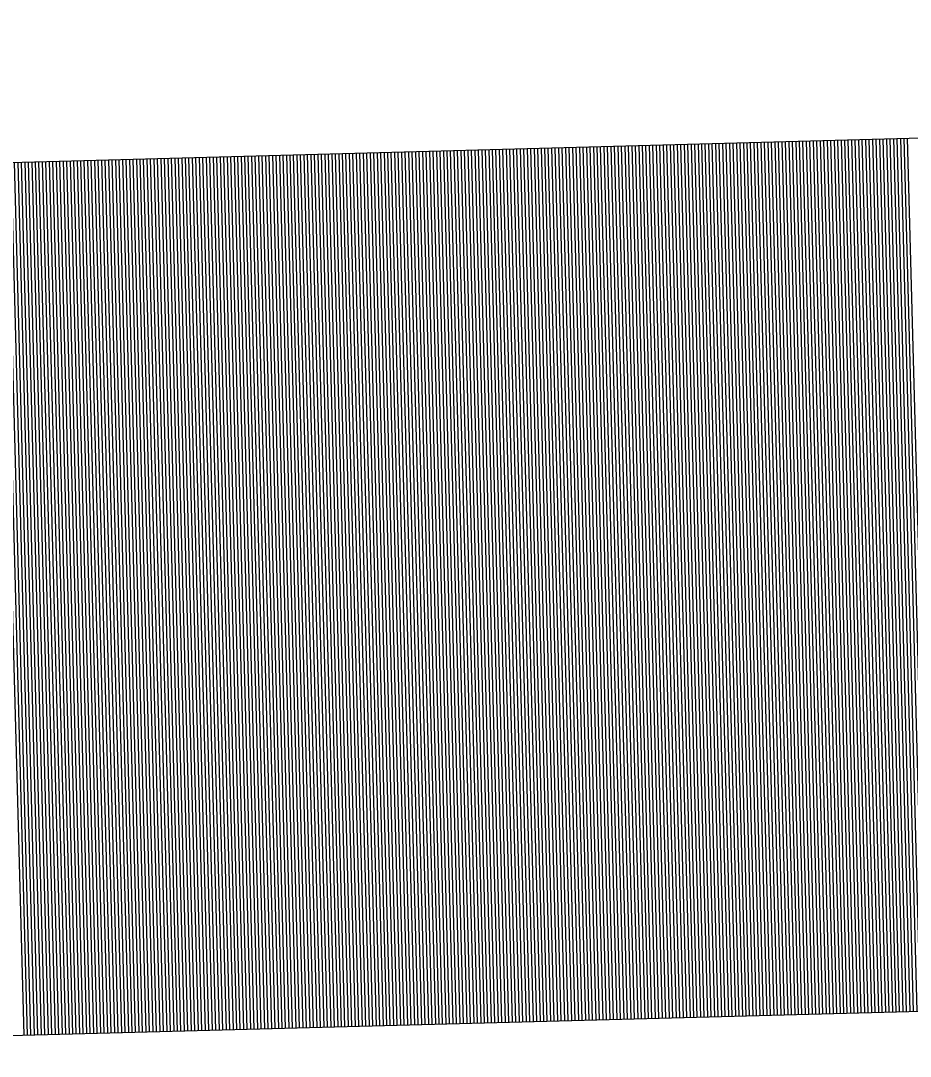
# Model space of a CAD drawing. Extents: x 1929624 to 1936506, y 596315 to 605721.
# Drawn here: x 1930957.333 to 1930959.882, y 596987.574 to 596990.54 of the extents above; entities that cross this region are included whole.
import ezdxf

# ---------------------------------------------------------------- set-up
doc = ezdxf.new("R2010")
doc.units = 0
doc.layers.add('Default', color=7, linetype='Continuous')

msp = doc.modelspace()

# ---------------------------------------------------------------- linework, layer by layer
at = {"layer": 'Default'}
for p, q in [((1930955.0308, 596990.0731), (1930972.4096, 596990.5396)), ((1930959.2039, 596990.1852), (1930959.271, 596987.6861)), ((1930959.2139, 596990.1854), (1930959.281, 596987.6863)), ((1930959.2239, 596990.1857), (1930959.291, 596987.6866)), ((1930959.2339, 596990.186), (1930959.301, 596987.6869)), ((1930959.2439, 596990.1862), (1930959.311, 596987.6871)), ((1930959.2539, 596990.1865), (1930959.321, 596987.6874)), ((1930959.2639, 596990.1868), (1930959.331, 596987.6877)), ((1930959.2739, 596990.187), (1930959.341, 596987.6879)), ((1930959.2839, 596990.1873), (1930959.351, 596987.6882)), ((1930959.2939, 596990.1876), (1930959.361, 596987.6885)), ((1930959.3039, 596990.1878), (1930959.371, 596987.6887)), ((1930959.3139, 596990.1881), (1930959.381, 596987.689)), ((1930959.3239, 596990.1884), (1930959.391, 596987.6893)), ((1930959.3339, 596990.1886), (1930959.401, 596987.6895)), ((1930959.3439, 596990.1889), (1930959.411, 596987.6898)), ((1930959.3539, 596990.1892), (1930959.4209, 596987.6901)), ((1930959.3639, 596990.1894), (1930959.4309, 596987.6903)), ((1930959.3739, 596990.1897), (1930959.4409, 596987.6906)), ((1930959.3839, 596990.19), (1930959.4509, 596987.6909)), ((1930959.3938, 596990.1902), (1930959.4609, 596987.6911)), ((1930959.4038, 596990.1905), (1930959.4709, 596987.6914)), ((1930959.4138, 596990.1908), (1930959.4809, 596987.6917)), ((1930959.4238, 596990.1911), (1930959.4909, 596987.692)), ((1930959.4338, 596990.1913), (1930959.5009, 596987.6922)), ((1930959.4438, 596990.1916), (1930959.5109, 596987.6925)), ((1930959.4538, 596990.1919), (1930959.5209, 596987.6928)), ((1930959.4638, 596990.1921), (1930959.5309, 596987.693)), ((1930959.4738, 596990.1924), (1930959.5409, 596987.6933)), ((1930959.4838, 596990.1927), (1930959.5509, 596987.6936)), ((1930959.4938, 596990.1929), (1930959.5609, 596987.6938)), ((1930959.5038, 596990.1932), (1930959.5709, 596987.6941)), ((1930959.5138, 596990.1935), (1930959.5809, 596987.6944)), ((1930959.5238, 596990.1937), (1930959.5909, 596987.6946)), ((1930959.5338, 596990.194), (1930959.6009, 596987.6949)), ((1930959.5438, 596990.1943), (1930959.6109, 596987.6952)), ((1930959.5538, 596990.1945), (1930959.6209, 596987.6954)), ((1930959.5638, 596990.1948), (1930959.6309, 596987.6957)), ((1930959.5738, 596990.1951), (1930959.6409, 596987.696)), ((1930959.5838, 596990.1953), (1930959.6509, 596987.6962)), ((1930959.5938, 596990.1956), (1930959.6609, 596987.6965)), ((1930959.6038, 596990.1959), (1930959.6709, 596987.6968)), ((1930959.6138, 596990.1962), (1930959.6809, 596987.6971)), ((1930959.6238, 596990.1964), (1930959.6909, 596987.6973)), ((1930959.6338, 596990.1967), (1930959.7008, 596987.6976)), ((1930959.6438, 596990.197), (1930959.7108, 596987.6979)), ((1930959.6538, 596990.1972), (1930959.7208, 596987.6981)), ((1930959.6637, 596990.1975), (1930959.7308, 596987.6984)), ((1930959.6737, 596990.1978), (1930959.7408, 596987.6987)), ((1930959.6837, 596990.198), (1930959.7508, 596987.6989)), ((1930959.6937, 596990.1983), (1930959.7608, 596987.6992)), ((1930959.7037, 596990.1986), (1930959.7708, 596987.6995)), ((1930959.7137, 596990.1988), (1930959.7808, 596987.6997)), ((1930959.7237, 596990.1991), (1930959.7908, 596987.7)), ((1930959.7337, 596990.1994), (1930959.8008, 596987.7003)), ((1930959.7437, 596990.1996), (1930959.8108, 596987.7005)), ((1930959.7537, 596990.1999), (1930959.8208, 596987.7008)), ((1930959.7637, 596990.2002), (1930959.8308, 596987.7011)), ((1930959.7737, 596990.2004), (1930959.8408, 596987.7013)), ((1930959.7837, 596990.2007), (1930959.8508, 596987.7016)), ((1930959.7937, 596990.201), (1930959.8608, 596987.7019)), ((1930959.8037, 596990.2013), (1930959.8708, 596987.7022)), ((1930959.8137, 596990.2015), (1930959.8808, 596987.7024)), ((1930959.8237, 596990.2018), (1930959.8908, 596987.7027)), ((1930959.8337, 596990.2021), (1930959.9008, 596987.703)), ((1930959.8437, 596990.2023), (1930959.9108, 596987.7032)), ((1930959.8537, 596990.2026), (1930959.9208, 596987.7035)), ((1930959.8637, 596990.2029), (1930959.9308, 596987.7038)), ((1930959.8737, 596990.2031), (1930959.9408, 596987.704)), ((1930958.1043, 596990.1556), (1930958.1714, 596987.6565)), ((1930958.1143, 596990.1559), (1930958.1814, 596987.6568)), ((1930958.1243, 596990.1562), (1930958.1914, 596987.6571)), ((1930958.1343, 596990.1564), (1930958.2014, 596987.6573)), ((1930958.1443, 596990.1567), (1930958.2114, 596987.6576)), ((1930958.1543, 596990.157), (1930958.2214, 596987.6579)), ((1930958.1643, 596990.1572), (1930958.2314, 596987.6581)), ((1930958.1743, 596990.1575), (1930958.2414, 596987.6584)), ((1930958.1843, 596990.1578), (1930958.2514, 596987.6587)), ((1930958.1943, 596990.158), (1930958.2614, 596987.6589)), ((1930958.2043, 596990.1583), (1930958.2714, 596987.6592)), ((1930958.2143, 596990.1586), (1930958.2814, 596987.6595)), ((1930958.2243, 596990.1589), (1930958.2914, 596987.6598)), ((1930958.2343, 596990.1591), (1930958.3014, 596987.66)), ((1930958.2443, 596990.1594), (1930958.3113, 596987.6603)), ((1930958.2543, 596990.1597), (1930958.3213, 596987.6606)), ((1930958.2643, 596990.1599), (1930958.3313, 596987.6608)), ((1930958.2743, 596990.1602), (1930958.3413, 596987.6611)), ((1930958.2842, 596990.1605), (1930958.3513, 596987.6614)), ((1930958.2942, 596990.1607), (1930958.3613, 596987.6616)), ((1930958.3042, 596990.161), (1930958.3713, 596987.6619)), ((1930958.3142, 596990.1613), (1930958.3813, 596987.6622)), ((1930958.3242, 596990.1615), (1930958.3913, 596987.6624)), ((1930958.3342, 596990.1618), (1930958.4013, 596987.6627)), ((1930958.3442, 596990.1621), (1930958.4113, 596987.663)), ((1930958.3542, 596990.1623), (1930958.4213, 596987.6632)), ((1930958.3642, 596990.1626), (1930958.4313, 596987.6635)), ((1930958.3742, 596990.1629), (1930958.4413, 596987.6638)), ((1930958.3842, 596990.1631), (1930958.4513, 596987.664)), ((1930958.3942, 596990.1634), (1930958.4613, 596987.6643)), ((1930958.4042, 596990.1637), (1930958.4713, 596987.6646)), ((1930958.4142, 596990.164), (1930958.4813, 596987.6649)), ((1930958.4242, 596990.1642), (1930958.4913, 596987.6651)), ((1930958.4342, 596990.1645), (1930958.5013, 596987.6654)), ((1930958.4442, 596990.1648), (1930958.5113, 596987.6657)), ((1930958.4542, 596990.165), (1930958.5213, 596987.6659)), ((1930958.4642, 596990.1653), (1930958.5313, 596987.6662)), ((1930958.4742, 596990.1656), (1930958.5413, 596987.6665)), ((1930958.4842, 596990.1658), (1930958.5513, 596987.6667)), ((1930958.4942, 596990.1661), (1930958.5613, 596987.667)), ((1930958.5042, 596990.1664), (1930958.5713, 596987.6673)), ((1930958.5142, 596990.1666), (1930958.5813, 596987.6675)), ((1930958.5242, 596990.1669), (1930958.5912, 596987.6678)), ((1930958.5342, 596990.1672), (1930958.6012, 596987.6681)), ((1930958.5442, 596990.1674), (1930958.6112, 596987.6683)), ((1930958.5541, 596990.1677), (1930958.6212, 596987.6686)), ((1930958.5641, 596990.168), (1930958.6312, 596987.6689)), ((1930958.5741, 596990.1682), (1930958.6412, 596987.6691)), ((1930958.5841, 596990.1685), (1930958.6512, 596987.6694)), ((1930958.5941, 596990.1688), (1930958.6612, 596987.6697)), ((1930958.6041, 596990.1691), (1930958.6712, 596987.67)), ((1930958.6141, 596990.1693), (1930958.6812, 596987.6702)), ((1930958.6241, 596990.1696), (1930958.6912, 596987.6705)), ((1930958.6341, 596990.1699), (1930958.7012, 596987.6708)), ((1930958.6441, 596990.1701), (1930958.7112, 596987.671)), ((1930958.6541, 596990.1704), (1930958.7212, 596987.6713)), ((1930958.6641, 596990.1707), (1930958.7312, 596987.6716)), ((1930958.6741, 596990.1709), (1930958.7412, 596987.6718)), ((1930958.6841, 596990.1712), (1930958.7512, 596987.6721)), ((1930958.6941, 596990.1715), (1930958.7612, 596987.6724)), ((1930958.7041, 596990.1717), (1930958.7712, 596987.6726)), ((1930958.7141, 596990.172), (1930958.7812, 596987.6729)), ((1930958.7241, 596990.1723), (1930958.7912, 596987.6732)), ((1930958.7341, 596990.1725), (1930958.8012, 596987.6734)), ((1930958.7441, 596990.1728), (1930958.8112, 596987.6737)), ((1930958.7541, 596990.1731), (1930958.8212, 596987.674)), ((1930958.7641, 596990.1733), (1930958.8312, 596987.6742)), ((1930958.7741, 596990.1736), (1930958.8412, 596987.6745)), ((1930958.7841, 596990.1739), (1930958.8512, 596987.6748)), ((1930958.7941, 596990.1741), (1930958.8611, 596987.675)), ((1930958.8041, 596990.1744), (1930958.8711, 596987.6753)), ((1930958.8141, 596990.1747), (1930958.8811, 596987.6756)), ((1930958.8241, 596990.175), (1930958.8911, 596987.6759)), ((1930958.834, 596990.1752), (1930958.9011, 596987.6761)), ((1930958.844, 596990.1755), (1930958.9111, 596987.6764)), ((1930958.854, 596990.1758), (1930958.9211, 596987.6767)), ((1930958.864, 596990.176), (1930958.9311, 596987.6769)), ((1930958.874, 596990.1763), (1930958.9411, 596987.6772)), ((1930958.884, 596990.1766), (1930958.9511, 596987.6775)), ((1930958.894, 596990.1768), (1930958.9611, 596987.6777)), ((1930958.904, 596990.1771), (1930958.9711, 596987.678)), ((1930958.914, 596990.1774), (1930958.9811, 596987.6783)), ((1930958.924, 596990.1776), (1930958.9911, 596987.6785)), ((1930958.934, 596990.1779), (1930959.0011, 596987.6788)), ((1930958.944, 596990.1782), (1930959.0111, 596987.6791)), ((1930958.954, 596990.1784), (1930959.0211, 596987.6793)), ((1930958.964, 596990.1787), (1930959.0311, 596987.6796)), ((1930958.974, 596990.179), (1930959.0411, 596987.6799)), ((1930958.984, 596990.1792), (1930959.0511, 596987.6801)), ((1930958.994, 596990.1795), (1930959.0611, 596987.6804)), ((1930959.004, 596990.1798), (1930959.0711, 596987.6807)), ((1930959.014, 596990.1801), (1930959.0811, 596987.681)), ((1930959.024, 596990.1803), (1930959.0911, 596987.6812)), ((1930959.034, 596990.1806), (1930959.1011, 596987.6815)), ((1930959.044, 596990.1809), (1930959.1111, 596987.6818)), ((1930959.054, 596990.1811), (1930959.1211, 596987.682)), ((1930959.064, 596990.1814), (1930959.1311, 596987.6823)), ((1930959.074, 596990.1817), (1930959.141, 596987.6826)), ((1930959.084, 596990.1819), (1930959.151, 596987.6828)), ((1930959.094, 596990.1822), (1930959.161, 596987.6831)), ((1930959.104, 596990.1825), (1930959.171, 596987.6834)), ((1930959.1139, 596990.1827), (1930959.181, 596987.6836)), ((1930959.1239, 596990.183), (1930959.191, 596987.6839)), ((1930959.1339, 596990.1833), (1930959.201, 596987.6842)), ((1930959.1439, 596990.1835), (1930959.211, 596987.6844)), ((1930959.1539, 596990.1838), (1930959.221, 596987.6847)), ((1930959.1639, 596990.1841), (1930959.231, 596987.685)), ((1930959.1739, 596990.1843), (1930959.241, 596987.6852)), ((1930959.1839, 596990.1846), (1930959.251, 596987.6855)), ((1930959.1939, 596990.1849), (1930959.261, 596987.6858)), ((1930957.2746, 596990.1334), (1930957.3417, 596987.6343)), ((1930957.2846, 596990.1336), (1930957.3517, 596987.6345)), ((1930957.2946, 596990.1339), (1930957.3617, 596987.6348)), ((1930957.3046, 596990.1342), (1930957.3717, 596987.6351)), ((1930957.3146, 596990.1344), (1930957.3817, 596987.6353)), ((1930957.3246, 596990.1347), (1930957.3917, 596987.6356)), ((1930957.3346, 596990.135), (1930957.4017, 596987.6359)), ((1930957.3446, 596990.1352), (1930957.4117, 596987.6361)), ((1930957.3546, 596990.1355), (1930957.4217, 596987.6364)), ((1930957.3646, 596990.1358), (1930957.4317, 596987.6367)), ((1930957.3746, 596990.136), (1930957.4417, 596987.6369)), ((1930957.3846, 596990.1363), (1930957.4517, 596987.6372)), ((1930957.3946, 596990.1366), (1930957.4617, 596987.6375)), ((1930957.4046, 596990.1368), (1930957.4716, 596987.6377)), ((1930957.4146, 596990.1371), (1930957.4816, 596987.638)), ((1930957.4246, 596990.1374), (1930957.4916, 596987.6383)), ((1930957.4346, 596990.1377), (1930957.5016, 596987.6386)), ((1930957.4445, 596990.1379), (1930957.5116, 596987.6388)), ((1930957.4545, 596990.1382), (1930957.5216, 596987.6391)), ((1930957.4645, 596990.1385), (1930957.5316, 596987.6394)), ((1930957.4745, 596990.1387), (1930957.5416, 596987.6396)), ((1930957.4845, 596990.139), (1930957.5516, 596987.6399)), ((1930957.4945, 596990.1393), (1930957.5616, 596987.6402)), ((1930957.5045, 596990.1395), (1930957.5716, 596987.6404)), ((1930957.5145, 596990.1398), (1930957.5816, 596987.6407)), ((1930957.5245, 596990.1401), (1930957.5916, 596987.641)), ((1930957.5345, 596990.1403), (1930957.6016, 596987.6412)), ((1930957.5445, 596990.1406), (1930957.6116, 596987.6415)), ((1930957.5545, 596990.1409), (1930957.6216, 596987.6418)), ((1930957.5645, 596990.1411), (1930957.6316, 596987.642)), ((1930957.5745, 596990.1414), (1930957.6416, 596987.6423)), ((1930957.5845, 596990.1417), (1930957.6516, 596987.6426)), ((1930957.5945, 596990.1419), (1930957.6616, 596987.6428)), ((1930957.6045, 596990.1422), (1930957.6716, 596987.6431)), ((1930957.6145, 596990.1425), (1930957.6816, 596987.6434)), ((1930957.6245, 596990.1428), (1930957.6916, 596987.6437)), ((1930957.6345, 596990.143), (1930957.7016, 596987.6439)), ((1930957.6445, 596990.1433), (1930957.7116, 596987.6442)), ((1930957.6545, 596990.1436), (1930957.7216, 596987.6445)), ((1930957.6645, 596990.1438), (1930957.7316, 596987.6447)), ((1930957.6745, 596990.1441), (1930957.7416, 596987.645)), ((1930957.6845, 596990.1444), (1930957.7515, 596987.6453)), ((1930957.6945, 596990.1446), (1930957.7615, 596987.6455)), ((1930957.7045, 596990.1449), (1930957.7715, 596987.6458)), ((1930957.7145, 596990.1452), (1930957.7815, 596987.6461)), ((1930957.7244, 596990.1454), (1930957.7915, 596987.6463)), ((1930957.7344, 596990.1457), (1930957.8015, 596987.6466)), ((1930957.7444, 596990.146), (1930957.8115, 596987.6469)), ((1930957.7544, 596990.1462), (1930957.8215, 596987.6471)), ((1930957.7644, 596990.1465), (1930957.8315, 596987.6474)), ((1930957.7744, 596990.1468), (1930957.8415, 596987.6477)), ((1930957.7844, 596990.147), (1930957.8515, 596987.6479)), ((1930957.7944, 596990.1473), (1930957.8615, 596987.6482)), ((1930957.8044, 596990.1476), (1930957.8715, 596987.6485)), ((1930957.8144, 596990.1479), (1930957.8815, 596987.6488)), ((1930957.8244, 596990.1481), (1930957.8915, 596987.649)), ((1930957.8344, 596990.1484), (1930957.9015, 596987.6493)), ((1930957.8444, 596990.1487), (1930957.9115, 596987.6496)), ((1930957.8544, 596990.1489), (1930957.9215, 596987.6498)), ((1930957.8644, 596990.1492), (1930957.9315, 596987.6501)), ((1930957.8744, 596990.1495), (1930957.9415, 596987.6504)), ((1930957.8844, 596990.1497), (1930957.9515, 596987.6506)), ((1930957.8944, 596990.15), (1930957.9615, 596987.6509)), ((1930957.9044, 596990.1503), (1930957.9715, 596987.6512)), ((1930957.9144, 596990.1505), (1930957.9815, 596987.6514)), ((1930957.9244, 596990.1508), (1930957.9915, 596987.6517)), ((1930957.9344, 596990.1511), (1930958.0015, 596987.652)), ((1930957.9444, 596990.1513), (1930958.0115, 596987.6522)), ((1930957.9544, 596990.1516), (1930958.0215, 596987.6525)), ((1930957.9644, 596990.1519), (1930958.0314, 596987.6528)), ((1930957.9744, 596990.1521), (1930958.0414, 596987.653)), ((1930957.9844, 596990.1524), (1930958.0514, 596987.6533)), ((1930957.9944, 596990.1527), (1930958.0614, 596987.6536)), ((1930958.0043, 596990.1529), (1930958.0714, 596987.6539)), ((1930958.0143, 596990.1532), (1930958.0814, 596987.6541)), ((1930958.0243, 596990.1535), (1930958.0914, 596987.6544)), ((1930958.0343, 596990.1538), (1930958.1014, 596987.6547)), ((1930958.0443, 596990.154), (1930958.1114, 596987.6549)), ((1930958.0543, 596990.1543), (1930958.1214, 596987.6552)), ((1930958.0643, 596990.1546), (1930958.1314, 596987.6555)), ((1930958.0743, 596990.1548), (1930958.1414, 596987.6557)), ((1930958.0843, 596990.1551), (1930958.1514, 596987.656)), ((1930958.0943, 596990.1554), (1930958.1614, 596987.6563)), ((1930955.0979, 596987.574), (1930972.4766, 596988.0405))]:
    msp.add_line(p, q, dxfattribs=at)

doc.saveas('drawing.dxf')
